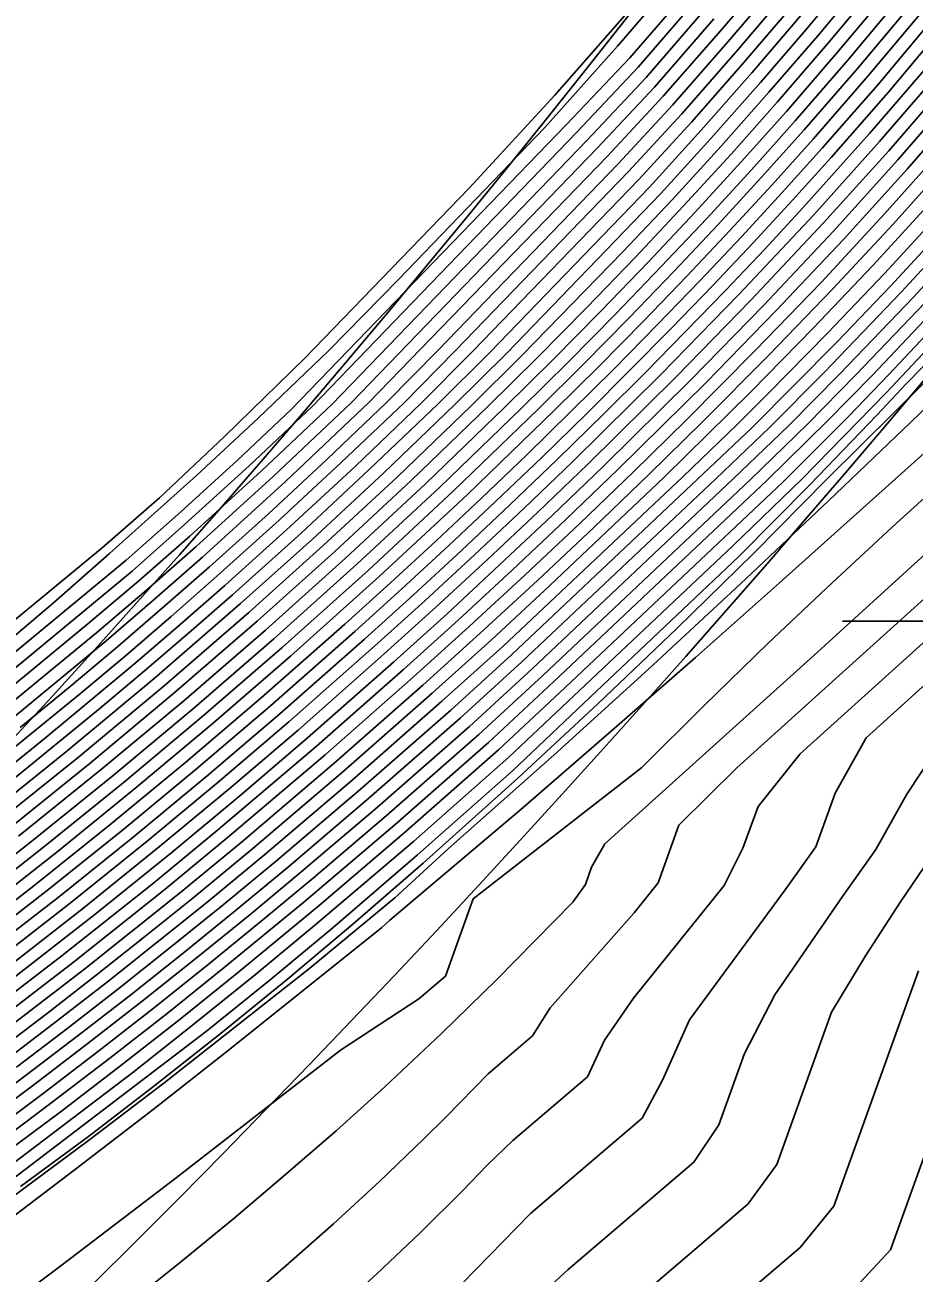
# Model space of a CAD drawing. Extents: x 2356077 to 2359823, y 225951 to 227822.
# Drawn here: x 2357656.02 to 2357663.74, y 226821.31 to 226832.16 of the extents above; entities that cross this region are included whole.
import ezdxf

# ---------------------------------------------------------------- set-up
doc = ezdxf.new("R2010")
doc.units = 0
for name, color, linetype in [('DTM Contours Major', 7, 'Continuous'), ('DTM Contours Minor', 7, 'Continuous'), ('Exist DTM Breakline', 7, 'Continuous'), ('Exist DTM Breakline Underwater', 7, 'Continuous'), ('Exist DTM Drainline', 7, 'Continuous'), ('Exist DTM Regular Point Underwater CELL', 7, 'Continuous')]:
    doc.layers.add(name, color=color, linetype=linetype)

msp = doc.modelspace()

# ---------------------------------------------------------------- linework, layer by layer
at = {"layer": 'DTM Contours Major'}
for points in [[(2357662.09, 226832.485), (2357661.411, 226831.699), (2357660.898, 226831.153), (2357658.684, 226828.861), (2357658.067, 226828.279), (2357657.447, 226827.714), (2357657.006, 226827.325), (2357656.563, 226826.952), (2357655.211, 226825.837), (2357654.397, 226825.208), (2357653.676, 226824.67), (2357653.133, 226824.287), (2357650.653, 226822.589), (2357649.761, 226822.02), (2357648.768, 226821.409), (2357647.684, 226820.765), (2357644.077, 226818.778), (2357643.149, 226818.298), (2357642.12, 226817.784), (2357641.06, 226817.271), (2357639.845, 226816.7), (2357638.593, 226816.144), (2357635.851, 226814.956), (2357634.569, 226814.405)], [(2357662.835, 226832.505), (2357662.26, 226831.828), (2357661.805, 226831.311), (2357661.349, 226830.813), (2357659.906, 226829.32), (2357659.454, 226828.866), (2357658.886, 226828.323), (2357658.319, 226827.797), (2357657.751, 226827.286), (2357657.361, 226826.944), (2357656.969, 226826.608), (2357656.575, 226826.277), (2357656.179, 226825.95), (2357655.779, 226825.628)], [(2357663.511, 226832.441), (2357663.075, 226831.92), (2357662.63, 226831.404), (2357662.237, 226830.965), (2357661.837, 226830.529), (2357661.431, 226830.097), (2357661.018, 226829.669), (2357660.602, 226829.247), (2357660.182, 226828.832), (2357659.494, 226828.168), (2357658.801, 226827.524), (2357658.104, 226826.899), (2357657.396, 226826.285), (2357656.682, 226825.689), (2357655.961, 226825.108)], [(2357663.992, 226832.138), (2357663.514, 226831.569), (2357663.02, 226831.005), (2357662.684, 226830.633), (2357662.341, 226830.262), (2357661.99, 226829.891), (2357661.633, 226829.521), (2357660.902, 226828.786), (2357660.505, 226828.399), (2357660.104, 226828.014), (2357659.698, 226827.633), (2357659.29, 226827.256), (2357658.881, 226826.885), (2357658.149, 226826.24), (2357657.506, 226825.692), (2357656.861, 226825.158), (2357656.197, 226824.627), (2357655.512, 226824.096)], [(2357664.205, 226831.507), (2357663.679, 226830.902), (2357663.125, 226830.292), (2357662.542, 226829.674), (2357661.932, 226829.05), (2357661.17, 226828.297), (2357660.713, 226827.858), (2357660.249, 226827.42), (2357659.778, 226826.986), (2357659.305, 226826.557), (2357658.545, 226825.887), (2357657.689, 226825.159), (2357657.117, 226824.689), (2357656.34, 226824.071), (2357655.554, 226823.468)], [(2357664.054, 226830.452), (2357663.533, 226829.887), (2357663.067, 226829.4), (2357662.327, 226828.652), (2357660.241, 226826.682), (2357659.715, 226826.203), (2357658.929, 226825.514), (2357658.203, 226824.897), (2357657.719, 226824.497), (2357657.278, 226824.14), (2357656.835, 226823.788), (2357656.39, 226823.443), (2357655.943, 226823.102)], [(2357664.024, 226829.653), (2357663.52, 226829.119), (2357663.168, 226828.755), (2357662.6, 226828.183), (2357660.709, 226826.399), (2357660.129, 226825.857), (2357659.308, 226825.134), (2357658.571, 226824.506), (2357657.875, 226823.931), (2357657.363, 226823.519), (2357656.849, 226823.116), (2357656.332, 226822.72), (2357655.813, 226822.33), (2357655.069, 226821.788), (2357654.174, 226821.157), (2357653.945, 226821), (2357650.519, 226818.795), (2357649.502, 226818.188), (2357648.59, 226817.663), (2357647.963, 226817.312), (2357647.02, 226816.797), (2357646.025, 226816.269), (2357645.002, 226815.74)], [(2357665.139, 226829.612), (2357662.569, 226827.309), (2357661.84, 226826.661), (2357661.089, 226826.002), (2357660.322, 226825.339), (2357659.185, 226824.379), (2357659.117, 226824.316), (2357657.796, 226823.257), (2357657.129, 226822.733), (2357656.455, 226822.215), (2357655.775, 226821.7), (2357655.088, 226821.188), (2357654.291, 226820.604), (2357653.485, 226820.022), (2357651.849, 226818.858), (2357647.631, 226815.888), (2357646.63, 226815.175), (2357645.621, 226814.446)], [(2357665.212, 226827.67), (2357663.323, 226825.963), (2357663.053, 226825.482), (2357662.885, 226825.015), (2357662.62, 226824.641), (2357661.787, 226823.512), (2357661.553, 226822.989), (2357661.376, 226822.657), (2357660.406, 226821.83), (2357659.814, 226821.222), (2357659.45, 226820.867), (2357659.074, 226820.515), (2357658.686, 226820.166), (2357658.287, 226819.818), (2357657.599, 226819.242), (2357657.028, 226818.781), (2357656.125, 226818.075), (2357655.017, 226817.234), (2357653.189, 226815.88), (2357650.084, 226813.607), (2357649.236, 226812.968), (2357648.482, 226812.279), (2357647.599, 226811.612), (2357644.528, 226809.537)]]:
    msp.add_lwpolyline(points, dxfattribs=at)
at = {"layer": 'DTM Contours Minor'}
for points in [[(2357649.13, 226821.995), (2357653.164, 226824.756), (2357653.88, 226825.184), (2357653.918, 226825.201), (2357653.969, 226825.218), (2357654.051, 226825.306), (2357654.123, 226825.362), (2357654.221, 226825.426), (2357654.277, 226825.485), (2357655.781, 226826.726), (2357656.264, 226827.136), (2357656.751, 226827.563), (2357657.507, 226828.242), (2357658.042, 226828.739), (2357658.656, 226829.327), (2357659.261, 226829.943), (2357660.533, 226831.265), (2357661.164, 226831.97), (2357661.905, 226832.834)], [(2357669.564, 226832.703), (2357668.757, 226832.045), (2357668.013, 226831.454), (2357667.659, 226831.178), (2357667.312, 226830.885), (2357667.122, 226830.765), (2357666.932, 226830.619), (2357666.784, 226830.523), (2357666.591, 226830.638), (2357666.395, 226830.519), (2357665.619, 226829.681), (2357665.171, 226829.22), (2357664.486, 226828.633), (2357664.137, 226828.325), (2357663.586, 226827.827), (2357663.028, 226827.31), (2357662.47, 226826.781), (2357661.917, 226826.244), (2357661.374, 226825.706), (2357659.91, 226824.564), (2357659.669, 226823.893)], [(2357662.028, 226832.585), (2357661.343, 226831.789), (2357660.81, 226831.223), (2357658.51, 226828.842), (2357657.963, 226828.326), (2357657.402, 226827.815), (2357656.946, 226827.411), (2357655.079, 226825.868), (2357654.454, 226825.379), (2357653.645, 226824.774), (2357653.097, 226824.391), (2357650.501, 226822.614), (2357649.625, 226822.055), (2357648.737, 226821.508), (2357647.66, 226820.87), (2357643.9, 226818.802), (2357642.936, 226818.306), (2357641.719, 226817.703), (2357641.094, 226817.402), (2357639.829, 226816.808), (2357638.526, 226816.233), (2357635.666, 226814.995), (2357634.317, 226814.418)], [(2357663.219, 226832.619), (2357662.815, 226832.133), (2357662.404, 226831.654), (2357661.975, 226831.17), (2357661.538, 226830.691), (2357660.198, 226829.3), (2357659.747, 226828.855), (2357659.129, 226828.261), (2357658.51, 226827.686), (2357657.889, 226827.129), (2357657.139, 226826.478), (2357656.381, 226825.847), (2357655.613, 226825.231)], [(2357661.843, 226832.533), (2357661.27, 226831.869), (2357660.719, 226831.29), (2357658.328, 226828.816), (2357657.858, 226828.373), (2357657.369, 226827.925), (2357656.896, 226827.506), (2357654.946, 226825.897), (2357654.477, 226825.521), (2357653.784, 226824.998), (2357653.646, 226824.895), (2357650.328, 226822.625), (2357649.714, 226822.216), (2357648.772, 226821.633), (2357648.578, 226821.516), (2357647.719, 226821.023), (2357643.714, 226818.821), (2357642.357, 226818.142), (2357641.271, 226817.619), (2357639.528, 226816.812), (2357637.986, 226816.126), (2357636.372, 226815.431), (2357634.693, 226814.731)], [(2357662.395, 226832.502), (2357662.06, 226832.107), (2357661.561, 226831.536), (2357661.077, 226831.016), (2357659.004, 226828.874), (2357658.279, 226828.189), (2357657.558, 226827.533), (2357657.14, 226827.166), (2357656.721, 226826.806), (2357655.871, 226826.102), (2357655.443, 226825.758), (2357654.804, 226825.26), (2357653.969, 226824.631), (2357653.217, 226824.086), (2357651.479, 226822.897), (2357650.908, 226822.511), (2357650.016, 226821.94), (2357649.148, 226821.401), (2357648.551, 226821.04), (2357647.77, 226820.579), (2357646.966, 226820.125), (2357644.411, 226818.719)], [(2357662.743, 226832.57), (2357662.191, 226831.918), (2357661.722, 226831.384), (2357661.258, 226830.881), (2357659.757, 226829.326), (2357659.306, 226828.871), (2357658.764, 226828.353), (2357658.224, 226827.853), (2357657.684, 226827.366), (2357657.286, 226827.017), (2357656.886, 226826.673), (2357656.483, 226826.335), (2357656.077, 226826.002), (2357655.668, 226825.673)], [(2357663.317, 226832.56), (2357662.902, 226832.061), (2357662.478, 226831.57), (2357662.062, 226831.101), (2357661.638, 226830.637), (2357661.21, 226830.185), (2357660.333, 226829.283), (2357659.893, 226828.847), (2357659.251, 226828.23), (2357658.607, 226827.632), (2357657.96, 226827.051), (2357657.224, 226826.414), (2357656.481, 226825.794), (2357655.729, 226825.191)], [(2357663.414, 226832.501), (2357662.988, 226831.99), (2357662.553, 226831.486), (2357662.149, 226831.033), (2357661.737, 226830.583), (2357661.319, 226830.138), (2357660.895, 226829.698), (2357660.468, 226829.265), (2357660.038, 226828.84), (2357659.372, 226828.199), (2357658.704, 226827.578), (2357658.032, 226826.975), (2357657.31, 226826.349), (2357656.582, 226825.742), (2357655.846, 226825.15)], [(2357648.971, 226822.015), (2357653.111, 226824.849), (2357653.915, 226825.337), (2357654.481, 226825.794), (2357656.686, 226827.612), (2357657.184, 226828.048), (2357657.749, 226828.581), (2357658.445, 226829.259), (2357659.873, 226830.737), (2357660.618, 226831.544), (2357661.371, 226832.405)], [(2357663.608, 226832.382), (2357663.163, 226831.849), (2357662.707, 226831.323), (2357662.326, 226830.898), (2357661.938, 226830.475), (2357661.542, 226830.056), (2357661.142, 226829.64), (2357660.736, 226829.229), (2357660.327, 226828.823), (2357659.616, 226828.138), (2357658.898, 226827.471), (2357658.177, 226826.823), (2357657.482, 226826.221), (2357656.782, 226825.636), (2357656.077, 226825.066), (2357655.472, 226824.593)], [(2357662.926, 226832.44), (2357662.331, 226831.74), (2357661.889, 226831.24), (2357661.44, 226830.746), (2357660.054, 226829.311), (2357659.601, 226828.861), (2357659.007, 226828.292), (2357658.414, 226827.741), (2357657.819, 226827.206), (2357657.437, 226826.872), (2357657.054, 226826.543), (2357656.668, 226826.219), (2357655.889, 226825.583)], [(2357662.477, 226832.426), (2357662.124, 226832.011), (2357661.64, 226831.459), (2357661.168, 226830.948), (2357659.605, 226829.331), (2357659.156, 226828.874), (2357658.642, 226828.384), (2357658.131, 226827.909), (2357657.619, 226827.448), (2357657.212, 226827.091), (2357656.803, 226826.739), (2357656.391, 226826.393), (2357655.975, 226826.053)], [(2357663.704, 226832.321), (2357663.25, 226831.779), (2357662.784, 226831.243), (2357662.415, 226830.832), (2357662.038, 226830.422), (2357661.654, 226830.015), (2357661.265, 226829.611), (2357660.87, 226829.21), (2357660.471, 226828.814), (2357659.737, 226828.107), (2357658.996, 226827.417), (2357658.25, 226826.747), (2357657.568, 226826.157), (2357656.883, 226825.583), (2357656.192, 226825.024), (2357655.568, 226824.535)], [(2357663.801, 226832.26), (2357663.338, 226831.709), (2357662.863, 226831.163), (2357662.505, 226830.765), (2357662.139, 226830.369), (2357661.766, 226829.974), (2357661.388, 226829.581), (2357661.003, 226829.192), (2357660.614, 226828.805), (2357659.859, 226828.076), (2357659.094, 226827.363), (2357658.323, 226826.672), (2357657.655, 226826.093), (2357656.983, 226825.53), (2357656.307, 226824.981), (2357655.664, 226824.477)], [(2357662, 226832.207), (2357661.484, 226831.615), (2357660.987, 226831.084), (2357658.849, 226828.872), (2357658.173, 226828.234), (2357657.5, 226827.621), (2357657.071, 226827.244), (2357656.641, 226826.877), (2357655.328, 226825.799), (2357654.69, 226825.302), (2357653.912, 226824.717), (2357653.174, 226824.186), (2357650.783, 226822.552), (2357649.891, 226821.982), (2357649.083, 226821.481), (2357648.528, 226821.145), (2357647.724, 226820.67), (2357646.896, 226820.208), (2357644.246, 226818.75)], [(2357663.897, 226832.199), (2357663.426, 226831.639), (2357662.941, 226831.084), (2357662.594, 226830.699), (2357662.24, 226830.315), (2357661.878, 226829.933), (2357661.511, 226829.552), (2357661.137, 226829.172), (2357660.758, 226828.796), (2357660.372, 226828.419), (2357659.981, 226828.045), (2357659.588, 226827.675), (2357659.192, 226827.31), (2357658.795, 226826.95), (2357658.069, 226826.31), (2357657.413, 226825.751), (2357656.753, 226825.206), (2357656.092, 226824.677), (2357655.426, 226824.162)], [(2357663.847, 226831.787), (2357663.353, 226831.212), (2357662.774, 226830.567), (2357662.442, 226830.208), (2357662.102, 226829.849), (2357661.404, 226829.134), (2357661.045, 226828.777), (2357660.639, 226828.379), (2357660.226, 226827.983), (2357659.809, 226827.59), (2357659.389, 226827.202), (2357658.966, 226826.82), (2357658.229, 226826.17), (2357657.6, 226825.633), (2357656.969, 226825.11), (2357656.303, 226824.576), (2357655.599, 226824.03)], [(2357663.94, 226831.723), (2357663.439, 226831.142), (2357662.867, 226830.506), (2357662.217, 226829.813), (2357661.54, 226829.119), (2357660.774, 226828.364), (2357660.35, 226827.956), (2357659.921, 226827.552), (2357659.488, 226827.152), (2357659.053, 226826.758), (2357658.309, 226826.101), (2357657.694, 226825.576), (2357657.077, 226825.064), (2357656.409, 226824.527), (2357655.686, 226823.964)], [(2357664.028, 226831.652), (2357663.519, 226831.063), (2357662.953, 226830.435), (2357662.325, 226829.767), (2357661.67, 226829.096), (2357660.906, 226828.341), (2357660.471, 226827.924), (2357660.03, 226827.508), (2357659.585, 226827.097), (2357659.137, 226826.691), (2357658.388, 226826.03), (2357657.787, 226825.517), (2357657.185, 226825.017), (2357656.516, 226824.477), (2357655.773, 226823.899)], [(2357664.117, 226831.58), (2357663.599, 226830.983), (2357663.039, 226830.364), (2357662.434, 226829.721), (2357661.801, 226829.073), (2357661.038, 226828.319), (2357660.592, 226827.891), (2357660.139, 226827.464), (2357659.682, 226827.041), (2357659.221, 226826.624), (2357658.467, 226825.959), (2357657.881, 226825.458), (2357657.294, 226824.97), (2357656.622, 226824.427), (2357655.861, 226823.833)], [(2357664.029, 226831.126), (2357663.482, 226830.513), (2357662.934, 226829.922), (2357662.359, 226829.326), (2357661.759, 226828.722), (2357661.303, 226828.274), (2357660.835, 226827.825), (2357660.358, 226827.376), (2357659.875, 226826.93), (2357659.388, 226826.489), (2357658.623, 226825.815), (2357657.791, 226825.107), (2357657.235, 226824.649), (2357656.438, 226824.014), (2357655.631, 226823.395)], [(2357664.112, 226831.045), (2357663.556, 226830.424), (2357663.029, 226829.859), (2357662.478, 226829.288), (2357661.902, 226828.708), (2357661.435, 226828.251), (2357660.956, 226827.791), (2357660.467, 226827.33), (2357659.971, 226826.872), (2357659.471, 226826.42), (2357658.701, 226825.741), (2357657.893, 226825.054), (2357657.354, 226824.61), (2357656.536, 226823.957), (2357655.709, 226823.321)], [(2357663.917, 226830.65), (2357663.381, 226830.065), (2357662.865, 226829.523), (2357662.325, 226828.972), (2357661.569, 226828.227), (2357660.573, 226827.284), (2357660.067, 226826.814), (2357659.553, 226826.35), (2357658.777, 226825.667), (2357657.995, 226825.002), (2357657.473, 226824.571), (2357657.055, 226824.233), (2357656.635, 226823.9), (2357656.212, 226823.572), (2357655.787, 226823.248)], [(2357664.013, 226830.571), (2357663.481, 226829.995), (2357662.986, 226829.477), (2357662.469, 226828.951), (2357662.201, 226828.685), (2357661.731, 226828.231), (2357660.167, 226826.757), (2357659.638, 226826.28), (2357658.856, 226825.593), (2357658.099, 226824.95), (2357657.595, 226824.533), (2357657.165, 226824.186), (2357656.734, 226823.843), (2357656.3, 226823.506), (2357655.864, 226823.174)], [(2357664.151, 226830.402), (2357663.631, 226829.838), (2357662.958, 226829.136), (2357662.483, 226828.658), (2357662.018, 226828.212), (2357660.331, 226826.622), (2357659.795, 226826.132), (2357659.004, 226825.437), (2357658.307, 226824.845), (2357657.842, 226824.46), (2357657.389, 226824.093), (2357656.935, 226823.731), (2357656.478, 226823.376), (2357656.019, 226823.026), (2357655.557, 226822.68)], [(2357664.252, 226830.355), (2357663.733, 226829.791), (2357663.095, 226829.124), (2357662.645, 226828.67), (2357662.166, 226828.208), (2357660.422, 226826.562), (2357659.877, 226826.061), (2357659.078, 226825.361), (2357658.412, 226824.794), (2357657.969, 226824.426), (2357657.502, 226824.047), (2357657.035, 226823.675), (2357656.565, 226823.309), (2357656.093, 226822.949), (2357655.618, 226822.594)], [(2357663.933, 226829.7), (2357663.377, 226829.114), (2357662.987, 226828.715), (2357662.461, 226828.197), (2357660.608, 226826.449), (2357660.042, 226825.923), (2357659.229, 226825.208), (2357658.438, 226824.535), (2357657.745, 226823.966), (2357657.25, 226823.569), (2357656.752, 226823.18), (2357656.253, 226822.798), (2357655.751, 226822.422), (2357655.008, 226821.881), (2357654.288, 226821.373), (2357653.798, 226821.036), (2357653.205, 226820.645), (2357651.156, 226819.328), (2357650.502, 226818.914), (2357649.477, 226818.3), (2357648.492, 226817.729), (2357647.814, 226817.346), (2357646.94, 226816.872), (2357644.934, 226815.807)], [(2357663.834, 226829.745), (2357663.234, 226829.116), (2357662.813, 226828.688), (2357662.315, 226828.203), (2357660.513, 226826.504), (2357659.959, 226825.992), (2357659.153, 226825.284), (2357658.521, 226824.746), (2357658.101, 226824.396), (2357657.621, 226824.005), (2357657.14, 226823.621), (2357656.658, 226823.244), (2357656.173, 226822.874), (2357655.685, 226822.509)], [(2357664.086, 226829.587), (2357663.498, 226828.96), (2357662.765, 226828.21), (2357662.166, 226827.629), (2357660.218, 226825.795), (2357659.39, 226825.063), (2357658.549, 226824.346), (2357658.018, 226823.906), (2357657.487, 226823.477), (2357656.953, 226823.056), (2357655.881, 226822.242), (2357655.137, 226821.699), (2357654.32, 226821.123), (2357654.137, 226820.999), (2357651.259, 226819.149), (2357650.57, 226818.711), (2357649.531, 226818.103), (2357648.7, 226817.632), (2357648.129, 226817.317), (2357647.127, 226816.777), (2357646.084, 226816.233), (2357645.005, 226815.686)], [(2357664.364, 226829.337), (2357663.711, 226828.705), (2357662.995, 226828.02), (2357662.231, 226827.299), (2357661.432, 226826.558), (2357660.614, 226825.814), (2357659.691, 226824.998), (2357659.23, 226824.572), (2357658.49, 226823.961), (2357657.222, 226822.963), (2357656.568, 226822.463), (2357655.238, 226821.481)], [(2357663.823, 226829.194), (2357663.668, 226829.036), (2357663.418, 226828.769), (2357662.833, 226828.159), (2357662.216, 226827.538), (2357660.871, 226826.263), (2357660.247, 226825.674), (2357659.426, 226824.945), (2357658.692, 226824.315), (2357658.145, 226823.859), (2357657.594, 226823.414), (2357655.896, 226822.12), (2357655.357, 226821.721), (2357654.629, 226821.21), (2357654.257, 226820.956), (2357652.076, 226819.552), (2357651.309, 226819.083), (2357649.638, 226818.102), (2357649.44, 226817.997), (2357649.239, 226817.86), (2357648.911, 226817.68), (2357648.688, 226817.572), (2357648.581, 226817.504), (2357641.339, 226813.66)], [(2357663.848, 226829.067), (2357662.983, 226828.212), (2357662.343, 226827.565), (2357661.677, 226826.911), (2357660.993, 226826.257), (2357660.297, 226825.611), (2357659.476, 226824.874), (2357658.865, 226824.344), (2357658.296, 226823.865), (2357657.724, 226823.399), (2357657.148, 226822.945), (2357656.567, 226822.5), (2357655.978, 226822.065)], [(2357664.689, 226827.948), (2357662.2, 226825.701), (2357661.697, 226825.203), (2357661.517, 226824.702), (2357661.307, 226824.442), (2357660.577, 226823.618), (2357660.425, 226823.375), (2357660.04, 226823.043), (2357659.671, 226822.666), (2357659.482, 226822.479), (2357659.096, 226822.109), (2357658.696, 226821.741), (2357658.283, 226821.375), (2357657.858, 226821.011), (2357657.421, 226820.647), (2357656.753, 226820.108), (2357656.079, 226819.582), (2357655.612, 226819.225), (2357655.033, 226818.791), (2357654.431, 226818.347), (2357653.153, 226817.424), (2357651.774, 226816.449), (2357649.837, 226815.102)], [(2357664.969, 226827.826), (2357662.751, 226825.823), (2357662.384, 226825.366), (2357662.253, 226825.003), (2357662.09, 226824.68), (2357661.303, 226823.7), (2357661.05, 226823.336), (2357660.901, 226823.017), (2357660.253, 226822.464), (2357660.032, 226822.25), (2357659.819, 226822.03), (2357659.452, 226821.666), (2357659.072, 226821.305), (2357658.679, 226820.947), (2357658.274, 226820.59), (2357657.858, 226820.235), (2357657.18, 226819.678), (2357656.407, 226819.065), (2357655.868, 226818.649), (2357655.309, 226818.225), (2357654.122, 226817.345), (2357652.842, 226816.415), (2357650.731, 226814.899)], [(2357663.869, 226827.59), (2357662.868, 226826.679), (2357661.054, 226825.041), (2357660.938, 226824.839), (2357660.884, 226824.687), (2357660.774, 226824.535), (2357660.115, 226823.864), (2357659.635, 226823.395), (2357659.143, 226822.932), (2357658.718, 226822.549), (2357658.28, 226822.168), (2357657.83, 226821.787), (2357657.366, 226821.407), (2357656.89, 226821.025), (2357656.023, 226820.351), (2357655.242, 226819.759), (2357653.997, 226818.837), (2357651.319, 226816.874), (2357649.839, 226815.772), (2357648.292, 226814.606), (2357647.466, 226813.977), (2357646.619, 226813.326), (2357645.756, 226812.652)], [(2357663.926, 226825.849), (2357663.677, 226825.472), (2357663.407, 226824.992), (2357663.117, 226824.583), (2357662.53, 226823.73), (2357662.265, 226823.221), (2357662.042, 226822.601), (2357661.826, 226822.276), (2357660.733, 226821.343), (2357660.45, 226821.084), (2357660.111, 226820.728), (2357659.762, 226820.379), (2357659.404, 226820.036), (2357659.039, 226819.699), (2357658.666, 226819.368), (2357657.998, 226818.796), (2357657.408, 226818.311), (2357656.495, 226817.588), (2357655.55, 226816.862), (2357650.7, 226813.218)], [(2357663.921, 226824.981), (2357663.62, 226824.537), (2357663.318, 226824.07), (2357663.021, 226823.579), (2357662.546, 226822.257), (2357662.294, 226821.91), (2357660.789, 226820.622), (2357660.464, 226820.273), (2357660.131, 226819.932), (2357659.79, 226819.597), (2357659.442, 226819.269), (2357659.088, 226818.946), (2357658.727, 226818.628), (2357658.1, 226818.095), (2357657.455, 226817.568), (2357656.79, 226817.042), (2357655.886, 226816.344), (2357652.401, 226813.7), (2357650.074, 226811.927), (2357649.38, 226811.344), (2357647.99, 226810.072), (2357647.167, 226809.447), (2357645.792, 226808.518)], [(2357663.778, 226823.938), (2357663.042, 226821.893), (2357662.749, 226821.534), (2357661.112, 226820.137), (2357660.804, 226819.806), (2357660.488, 226819.475), (2357660.166, 226819.151), (2357659.837, 226818.834), (2357659.501, 226818.522), (2357659.159, 226818.214), (2357658.827, 226817.924), (2357658.49, 226817.637), (2357657.798, 226817.066), (2357657.08, 226816.495), (2357656.213, 226815.824), (2357653.084, 226813.444), (2357650.919, 226811.78), (2357650.131, 226811.153), (2357647.899, 226809.111), (2357647.066, 226808.443), (2357646.177, 226807.842), (2357645.787, 226807.622)], [(2357659.669, 226823.893), (2357659.436, 226823.694), (2357658.758, 226823.25), (2357657.33, 226822.139), (2357656.329, 226821.376), (2357655.104, 226820.462), (2357653.65, 226819.398), (2357650.034, 226816.777), (2357648.41, 226815.587), (2357647.522, 226814.931), (2357646.61, 226814.251), (2357645.68, 226813.548), (2357644.74, 226812.823), (2357643.794, 226812.078), (2357642.851, 226811.314), (2357641.877, 226810.501), (2357640.916, 226809.676), (2357639.974, 226808.849), (2357639.055, 226808.027), (2357638.164, 226807.219), (2357636.739, 226805.911), (2357635.13, 226804.415)], [(2357664.379, 226823.864), (2357663.535, 226821.516), (2357663.193, 226821.147), (2357661.403, 226819.62), (2357660.819, 226818.996), (2357660.517, 226818.686), (2357660.209, 226818.382), (2357659.894, 226818.083), (2357659.573, 226817.789), (2357659.222, 226817.478), (2357658.863, 226817.169), (2357658.497, 226816.862), (2357658.121, 226816.556), (2357657.343, 226815.941), (2357656.504, 226815.298)]]:
    msp.add_lwpolyline(points, dxfattribs=at)
at = {"layer": 'Exist DTM Breakline'}
for points in [[(2357560.647, 226784.157), (2357579.194, 226813.797), (2357610.316, 226806.105), (2357665.993, 226838.755), (2357684.212, 226874.582), (2357696.408, 226900.16)], [(2357603.707, 226758.395), (2357634.69, 226779.787), (2357686.009, 226803.72), (2357722.082, 226854.21), (2357734.02, 226881.496)]]:
    msp.add_spline(points, degree=3, dxfattribs=at)
at = {"layer": 'Exist DTM Breakline Underwater'}
for points in [[(2357599.673, 226759.537), (2357632.912, 226785.572), (2357686.254, 226809.636), (2357716.995, 226856.561), (2357730.688, 226885.555)], [(2357556.564, 226758.637), (2357564.307, 226781.559), (2357585.412, 226809.405), (2357614.858, 226803.405), (2357668.761, 226835.297), (2357689.369, 226869.515)]]:
    msp.add_spline(points, degree=3, dxfattribs=at)
at = {"layer": 'Exist DTM Drainline'}
msp.add_spline([(2357699.586, 226858.192), (2357670.366, 226820.782), (2357623.327, 226796.892), (2357587.218, 226772.268), (2357568.803, 226744.252), (2357555.19, 226717.62), (2357555.017, 226695.126), (2357553.473, 226672.759), (2357563.697, 226642.736), (2357576.526, 226627.993), (2357663.798, 226499.169), (2357732.721, 226415.647), (2357803.211, 226342.215), (2357874.586, 226264.309)], degree=3, dxfattribs=at)
at = {"layer": 'Exist DTM Regular Point Underwater CELL'}
msp.add_lwpolyline([(2357666.117, 226829.976), (2357666.117, 226823.976), (2357666.117, 226826.976), (2357669.117, 226826.976), (2357663.117, 226826.976)], dxfattribs=at)

doc.saveas('drawing.dxf')
